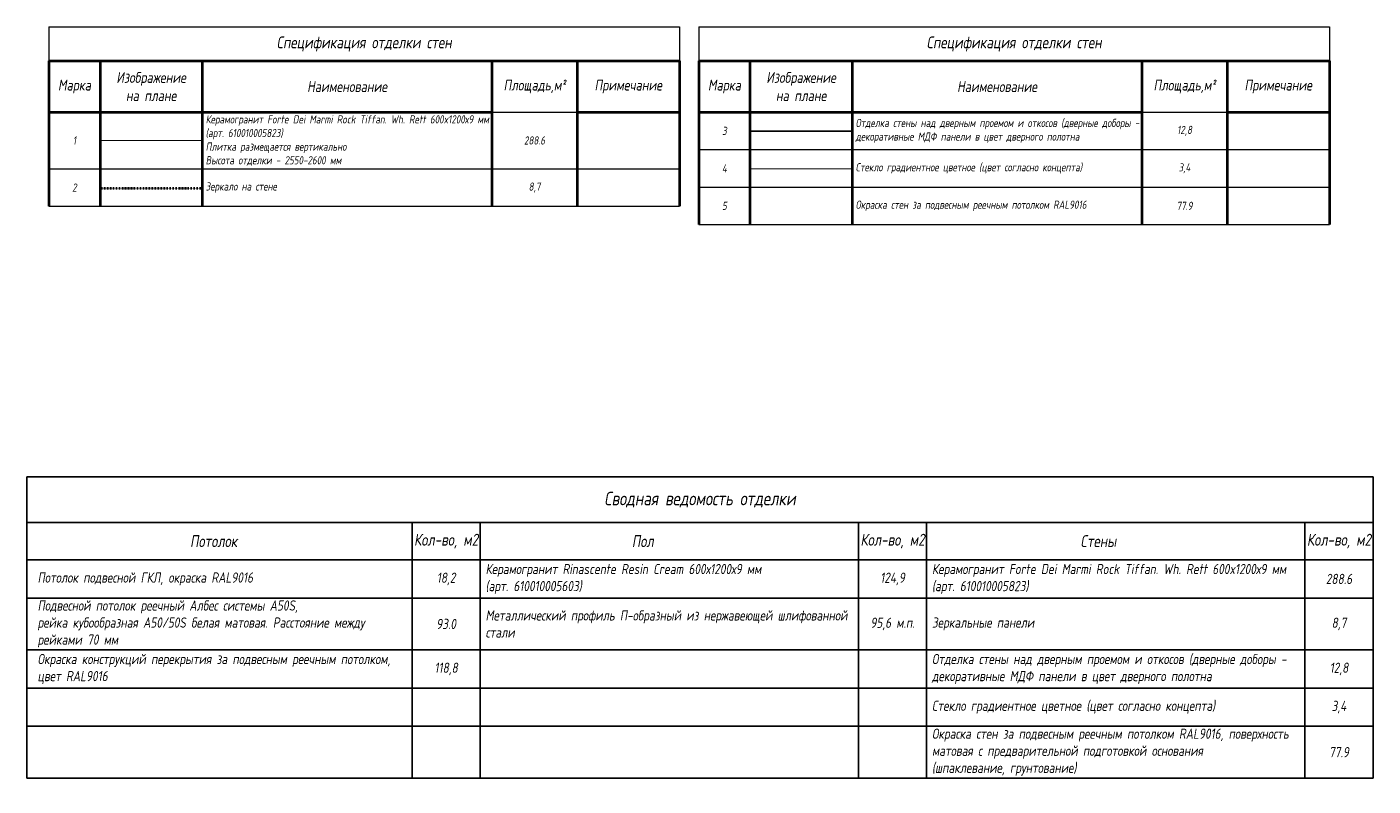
# Model space of a CAD drawing. Header units: millimetres. Extents: x -535184 to 178656, y -69521 to 68256.
# Tile 450 of 460: x 108376 to 147876, y -69521 to -47242. Entities that reach past the tile are written whole.
import ezdxf

# ---------------------------------------------------------------- set-up
doc = ezdxf.new("R2010")
doc.units = ezdxf.units.MM
for name, pattern in [('( Hidden )', [0.375, 0.25, -0.125]), ('-D1d1-15x02', [19, 15, -2, 0, -2]), ('DASHDOT', [25.4, 12.7, -6.35, 0, -6.35]), ('DOT', [6.35, 0, -6.35])]:
    doc.linetypes.add(name, pattern=pattern)
doc.layers.get('Defpoints').update_dxf_attribs({"color": 31})
doc.layers.add('_0', color=7, linetype='Continuous', lineweight=13)
doc.layers.add('dim_razv', color=93, linetype='DASHDOT', lineweight=9)
doc.styles.add('fl_iso paper', font='isocpeur.ttf', dxfattribs={"width": 0.8, "oblique": 10})

# ---------------------------------------------------------------- blocks, each defined once
blk = doc.blocks.new('*T11951')
at = {"layer": '_0', "color": 0, "lineweight": 40, "transparency": 16777216}
for p, q in [((0, -1000), (18500, -1000)), ((0, -1000), (0, -5264)), ((1500, -1000), (1500, -5264)), ((4500, -1000), (4500, -5264)), ((13000, -1000), (13000, -5264)), ((15500, -1000), (15500, -5264)), ((18500, -1000), (18500, -5264)), ((0, -2500), (13000, -2500)), ((15500, -2500), (18500, -2500))]:
    blk.add_line(p, q, dxfattribs=at)
at = {"layer": '_0', "color": 0, "lineweight": 15, "transparency": 16777216}
for p, q in [((13000, -2500), (15500, -2500)), ((0, -4164), (18500, -4164)), ((0, -5264), (18500, -5264))]:
    blk.add_line(p, q, dxfattribs=at)
at = {"layer": 'Defpoints', "color": 8, "linetype": 'ByBlock', "lineweight": 0, "transparency": 16777216}
for p, q in [((0, 0), (18500, 0)), ((0, 0), (0, -1000)), ((18500, 0), (18500, -1000))]:
    blk.add_line(p, q, dxfattribs=at)
at = {"layer": '_0', "color": 0, "linetype": 'Continuous', "lineweight": -3, "transparency": 16777216, "style": 'fl_iso paper'}
for s, insert, char_height, width, attachment_point in [('{\\C256;Спецификация отделки стен}', (9250, -500), 350, 18500, 5), ('Марка', (750, -1750), 320, 1200, 5), ('{\\C256;Изображение \\Pна плане}', (3000, -1750), 320, 2700, 5), ('Площадь,м²', (14250, -1750), 320, 2500, 5), ('Примечание', (17000, -1750), 320, 2700, 5), ('{\\C256;Наименование}', (8750, -1750), 320, 8200, 5), ('Керамогранит Forte Dei Marmi Rock Tiffan. Wh. Rett 600x1200х9 мм {\\C256;(арт. 610010005823)\\P}Плитка размещается вертикально\\PВысота отделки - 2550-2600 мм', (4600, -3332), 240, 8300, 4), ('1', (750, -3332), 240, 1300, 5), ('288.6', (14250, -3332), 240, 2300, 5), ('2', (750, -4714), 240, 1300, 5), ('Зеркало на стене', (4600, -4714), 240, 8300, 4), ('8,7', (14250, -4714), 240, 2300, 5)]:
    blk.add_mtext(s, dxfattribs=dict(at, insert=insert, char_height=char_height, width=width, attachment_point=attachment_point))
blk = doc.blocks.new('*T11952')
at = {"layer": '_0', "color": 0, "lineweight": 40, "transparency": 16777216}
for p, q in [((0, -1000), (18500, -1000)), ((0, -1000), (0, -5800)), ((1500, -1000), (1500, -5800)), ((4500, -1000), (4500, -5800)), ((13000, -1000), (13000, -5800)), ((15500, -1000), (15500, -5800)), ((18500, -1000), (18500, -5800)), ((0, -2500), (13000, -2500)), ((15500, -2500), (18500, -2500))]:
    blk.add_line(p, q, dxfattribs=at)
at = {"layer": '_0', "color": 0, "lineweight": 15, "transparency": 16777216}
for p, q in [((13000, -2500), (15500, -2500)), ((0, -3600), (18500, -3600)), ((0, -4700), (18500, -4700)), ((0, -5800), (18500, -5800))]:
    blk.add_line(p, q, dxfattribs=at)
at = {"layer": 'Defpoints', "color": 8, "linetype": 'ByBlock', "lineweight": 0, "transparency": 16777216}
for p, q in [((0, 0), (18500, 0)), ((0, 0), (0, -1000)), ((18500, 0), (18500, -1000))]:
    blk.add_line(p, q, dxfattribs=at)
at = {"layer": '_0', "color": 0, "linetype": 'Continuous', "lineweight": -3, "transparency": 16777216, "style": 'fl_iso paper'}
for s, insert, char_height, width, attachment_point in [('{\\C256;Спецификация отделки стен}', (9250, -500), 350, 18500, 5), ('Марка', (750, -1750), 320, 1200, 5), ('{\\C256;Изображение \\Pна плане}', (3000, -1750), 320, 2700, 5), ('Площадь,м²', (14250, -1750), 320, 2500, 5), ('Примечание', (17000, -1750), 320, 2700, 5), ('{\\C256;Наименование}', (8750, -1750), 320, 8200, 5), ('Отделка стены над дверным проемом и откосов (дверные доборы - декоративные МДФ панели в цвет дверного полотна', (4600, -3050), 240, 8300, 4), ('3', (750, -3050), 240, 1300, 5), ('12,8', (14250, -3050), 240, 2300, 5), ('Стекло градиентное цветное (цвет согласно концепта)', (4600, -4150), 240, 8300, 4), ('4', (750, -4150), 240, 1300, 5), ('3,4', (14250, -4150), 240, 2300, 5), ('5', (750, -5250), 240, 1300, 5), ('Окраска стен за подвесным реечным потолком RAL9016 ', (4600, -5250), 240, 8300, 4), ('77.9', (14250, -5250), 240, 2300, 5)]:
    blk.add_mtext(s, dxfattribs=dict(at, insert=insert, char_height=char_height, width=width, attachment_point=attachment_point))

msp = doc.modelspace()

# ---------------------------------------------------------------- linework, layer by layer
at = {"lineweight": 25, "transparency": 33554610}
for p, q in [((108376.5, -60445), (147876.5, -60445)), ((108376.5, -60445), (108376.5, -69285.5)), ((147876.5, -60445), (147876.5, -69285.5)), ((108376.5, -61782.1), (147876.5, -61782.1)), ((119676.5, -61782.1), (119676.5, -69285.5)), ((121676.5, -61782.1), (121676.5, -66077.5)), ((132776.5, -61782.1), (132776.5, -66077.5)), ((134776.5, -61782.1), (134776.5, -64956.7)), ((134776.5, -61782.1), (134776.5, -64956.7)), ((145876.5, -61782.1), (145876.5, -69285.5)), ((108376.5, -62881.4), (147876.5, -62881.4)), ((108376.5, -64002.2), (134776.5, -64002.2)), ((108376.5, -64002.2), (147876.5, -64002.2)), ((134776.5, -64002.2), (134776.5, -69285.5)), ((134776.5, -64002.2), (134776.5, -69285.5)), ((108376.5, -65523), (147876.5, -65523)), ((121676.5, -65523), (121676.5, -69285.5)), ((132776.5, -65523), (132776.5, -69285.5)), ((108376.5, -66643.9), (147876.5, -66643.9)), ((108376.5, -67764.7), (147876.5, -67764.7)), ((108376.5, -69285.5), (147876.5, -69285.5))]:
    msp.add_line(p, q, dxfattribs=at)
at = {"layer": 'dim_razv', "color": 172, "linetype": 'DOT', "ltscale": 0.1, "true_color": 0x0000cc, "const_width": 50}
msp.add_lwpolyline([(129593.5, -50304.7), (132593.5, -50304.7)], dxfattribs=at)
at = {"layer": 'dim_razv', "color": 1, "linetype": '( Hidden )', "ltscale": 10, "true_color": 0xff0a0a, "const_width": 25}
msp.add_lwpolyline([(110521.8, -50577.2), (113521.8, -50577.2)], dxfattribs=at)
at = {"layer": 'dim_razv', "color": 102, "linetype": '-D1d1-15x02', "ltscale": 0.2, "true_color": 0x00cc33, "const_width": 25}
msp.add_lwpolyline([(129593.5, -51404.7), (132593.5, -51404.7)], dxfattribs=at)
at = {"layer": 'dim_razv', "color": 140, "linetype": 'DASHDOT', "lineweight": 40, "ltscale": 0.2, "true_color": 0x24c8ff}
msp.add_lwpolyline([(110521.8, -51969.7), (113521.8, -51969.7)], dxfattribs=at)

# ---------------------------------------------------------------- block references
for name, p in [('*T11951', (109021.8, -47241.9)), ('*T11952', (128093.5, -47241.9))]:
    msp.add_blockref(name, p)

# ---------------------------------------------------------------- texts
at = {"lineweight": 25, "transparency": 33554610, "style": 'fl_iso paper'}
for s, insert, char_height, width, attachment_point in [('Сводная ведомость отделки', (128126.5, -61113.6), 400, 39500, 5), ('Кол-во, м2', (120676.5, -62331.8), 350, 2000, 5), ('Кол-во, м2', (133776.5, -62331.8), 350, 2000, 5), ('Кол-во, м2', (146876.5, -62331.8), 350, 2000, 5), ('Потолок', (113855.4, -62331.8), 350, 1909.464, 5), ('Пол', (126447, -62331.8), 350, 1909.464, 5), ('Стены', (139816.7, -62331.8), 350, 1909.464, 5), ('Керамогранит Rinascente Resin Cream 600х1200х9 мм \\P(арт. 610010005603)', (121834.1, -63441.8), 300, 10942.385, 4), ('{\\C0;Керамогранит Forte Dei Marmi Rock Tiffan. Wh. Rett 600x1200х9 мм }(арт. 610010005823)', (134934.1, -63441.8), 300, 10942.385, 4), ('Потолок подвесной ГКЛ, окраска RAL9016', (108689.1, -63441.8), 300, 10987.347, 4), ('18,2', (120676.5, -63441.8), 300, 2000, 5), ('124,9', (133776.5, -63441.8), 300, 2000, 5), ('288.6', (146876.5, -63441.8), 300, 2000, 5), ('Подвесной потолок реечный Албес системы А50S, \\Pрейка кубообразная А50/50S белая матовая. Расстояние между рейками 70 мм', (108689.1, -64762.6), 300, 10987.347, 4), ('Металлический профиль П-образный из нержавеющей шлифованной стали', (121834.1, -64762.6), 300, 10942.385, 4), ('93.0', (120676.5, -64762.6), 300, 2000, 5), ('95,6 {\\A1;м.п.}', (133776.5, -64762.6), 300, 2000, 5), ('{\\C0;Зеркальные панели}', (134934.1, -64762.6), 300, 10942.385, 4), ('8,7', (146876.5, -64762.6), 300, 2000, 5), ('{\\C0;Отделка стены над дверным проемом и откосов (дверные доборы - декоративные МДФ панели в цвет дверного полотна}', (134934.1, -66083.4), 300, 11591.623, 4), ('Окраска конструкций перекрытия за подвесным реечным потолком, цвет RAL9016', (108689.1, -66083.4), 300, 10987.347, 4), ('118,8', (120676.5, -66083.4), 300, 2000, 5), ('12,8', (146876.5, -66083.4), 300, 2000, 5), ('{\\C0;Стекло градиентное цветное (цвет согласно концепта)}', (134934.1, -67204.3), 300, 11591.623, 4), ('3,4', (146876.5, -67204.3), 300, 2000, 5), ('{\\C0;Окраска стен за подвесным реечным потолком RAL9016, }поверхность матовая с предварительной подготовкой основания \\P(шпаклевание, грунтование){\\C0; }', (134934.1, -68525.1), 300, 11591.623, 4), ('77.9', (146876.5, -68525.1), 300, 2000, 5)]:
    msp.add_mtext(s, dxfattribs=dict(at, insert=insert, char_height=char_height, width=width, attachment_point=attachment_point))

doc.saveas('drawing.dxf')
